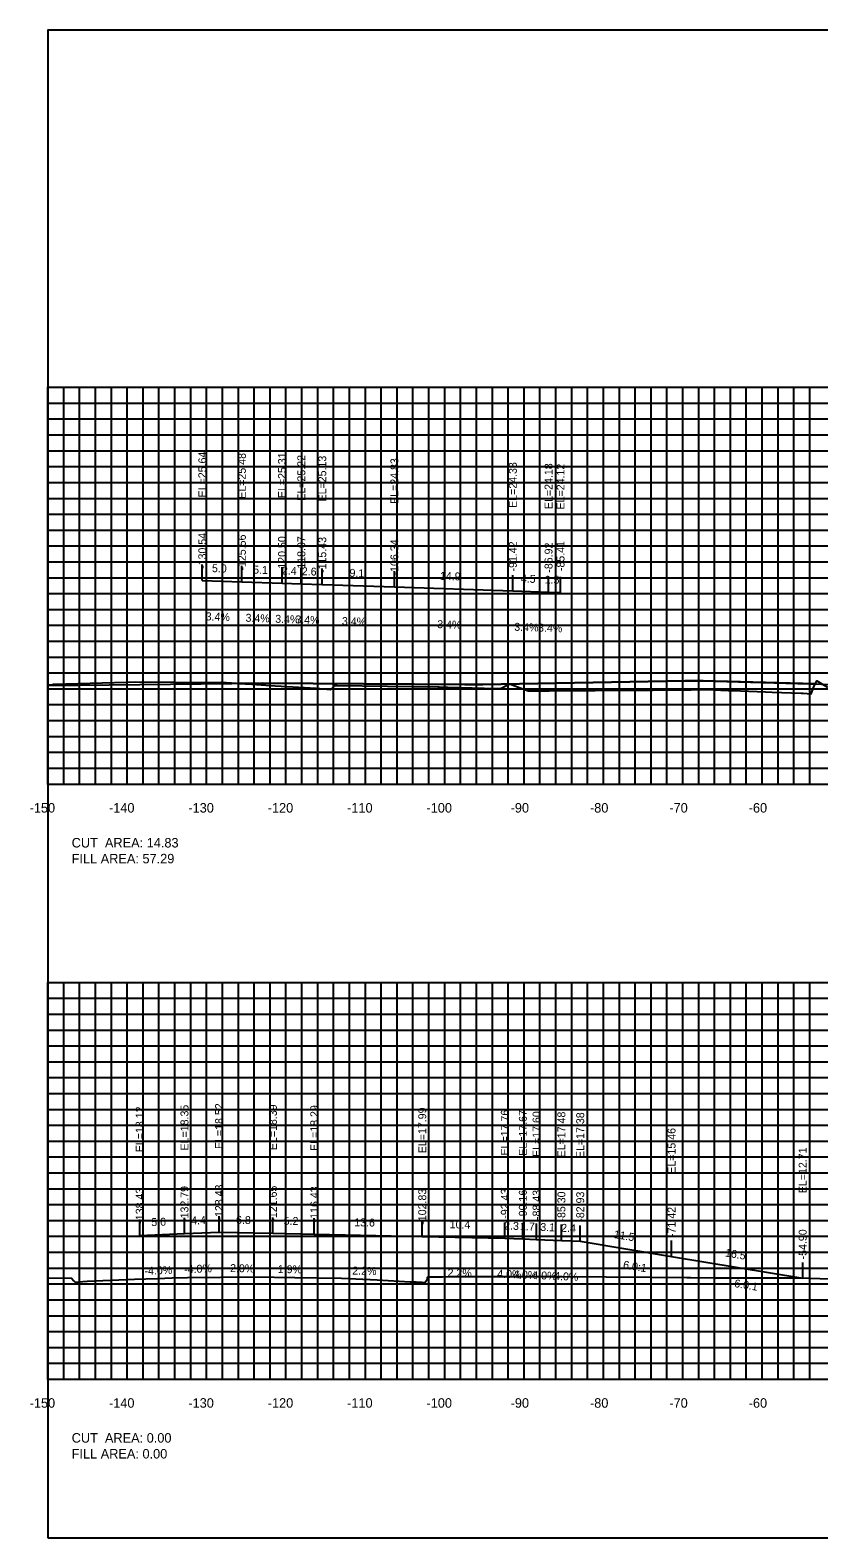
# Model space of a CAD drawing. Extents: x 1800880 to 1818864, y 245271 to 250560.
# Drawn here: x 1809720.6 to 1809820, y 250355.3 to 250545.3 of the extents above; entities that cross this region are included whole.
import ezdxf

# ---------------------------------------------------------------- set-up
doc = ezdxf.new("R2010")
doc.units = 0
for name, color, linetype in [('ANNO-TXT', 7, 'Continuous'), ('CL-CNST', 7, 'Continuous'), ('DESIGN - DRAINAGE - Bridges', 7, 'Continuous'), ('DRAINAGETXT', 7, 'Continuous'), ('Level 32', 7, 'Continuous'), ('Level 37', 7, 'Continuous'), ('Level 46', 7, 'Continuous'), ('Level 62', 7, 'Continuous'), ('SHT-BDR', 7, 'Continuous')]:
    doc.layers.add(name, color=color, linetype=linetype)

msp = doc.modelspace()

# ---------------------------------------------------------------- linework, layer by layer
at = {"layer": 'CL-CNST'}
for points in [[(1809722.82, 250462.8), (1809722.85, 250462.8), (1809723.25, 250462.84), (1809723.54, 250462.92), (1809732.71, 250463.15), (1809733.83, 250463.19), (1809743.77, 250463.13), (1809744.65, 250463.14), (1809748.52, 250462.89), (1809751.46, 250462.7), (1809756.63, 250462.39), (1809758.44, 250462.23), (1809758.46, 250462.22), (1809758.97, 250462.72), (1809758.98, 250462.73), (1809758.98, 250462.74), (1809759.26, 250462.74), (1809771.96, 250462.56), (1809772.12, 250462.55), (1809773.22, 250462.54), (1809779.34, 250462.37), (1809779.43, 250462.37), (1809779.65, 250462.36), (1809779.86, 250462.34), (1809780.96, 250462.89), (1809781.1, 250462.89), (1809781.31, 250462.81), (1809783.32, 250462.07), (1809785.44, 250462.08), (1809785.98, 250462.08), (1809790.04, 250462.11), (1809790.77, 250462.11), (1809791.78, 250462.12), (1809794.65, 250462.13), (1809797.58, 250462.16), (1809799.05, 250462.16), (1809799.26, 250462.17), (1809800.37, 250462.18), (1809803.76, 250462.2), (1809803.86, 250462.2), (1809804.19, 250462.21), (1809805.77, 250462.21), (1809808.54, 250462.12), (1809810.07, 250462.06), (1809813.25, 250461.94), (1809814.09, 250461.91), (1809817.74, 250461.76), (1809817.97, 250461.75), (1809818.98, 250461.7), (1809819.31, 250462.58), (1809819.71, 250463.34), (1809821.05, 250462.53)], [(1809722.82, 250388.09), (1809725.78, 250388.06), (1809726.09, 250387.7), (1809726.25, 250387.55), (1809726.67, 250387.57), (1809727.79, 250387.67), (1809733.73, 250387.9), (1809736.62, 250388.02), (1809738.49, 250388.1), (1809740.41, 250388.12), (1809748.78, 250388.21), (1809753.94, 250388.15), (1809759.83, 250388.04), (1809764.29, 250387.82), (1809768.45, 250387.6), (1809769.18, 250387.57), (1809769.3, 250387.56), (1809769.32, 250387.56), (1809769.56, 250387.56), (1809769.82, 250387.56), (1809769.84, 250387.56), (1809769.92, 250387.56), (1809770.02, 250387.48), (1809770.15, 250387.51), (1809770.3, 250387.51), (1809770.5, 250387.71), (1809770.67, 250387.97), (1809770.67, 250388.17), (1809770.84, 250388.21), (1809770.86, 250388.21), (1809771.15, 250388.22), (1809772.01, 250388.22), (1809772.47, 250388.22), (1809772.5, 250388.22), (1809772.5, 250388.22), (1809772.51, 250388.22), (1809772.53, 250388.22), (1809773.38, 250388.25), (1809773.78, 250388.25), (1809773.82, 250388.25), (1809787.14, 250388.27), (1809787.38, 250388.27), (1809787.61, 250388.27), (1809798.69, 250388.16), (1809803.32, 250388.14), (1809803.45, 250388.14), (1809803.83, 250388.14), (1809806.93, 250388.07), (1809816.85, 250388.07), (1809816.91, 250388.07), (1809817.36, 250388.07), (1809821.47, 250387.98)]]:
    msp.add_lwpolyline(points, dxfattribs=at)
at = {"layer": 'DESIGN - DRAINAGE - Bridges'}
for p, q in [((1809722.76, 250500.32), (1809722.82, 250500.32)), ((1809722.82, 250450.32), (1809722.82, 250500.32)), ((1809722.76, 250490.32), (1809722.82, 250490.32)), ((1809722.76, 250480.32), (1809722.82, 250480.32)), ((1809722.76, 250470.32), (1809722.82, 250470.32)), ((1809722.76, 250460.32), (1809722.82, 250460.32)), ((1809722.76, 250450.32), (1809722.82, 250450.32)), ((1809722.82, 250450.32), (1810022.82, 250450.32)), ((1809722.82, 250450.26), (1809722.82, 250450.32)), ((1809732.82, 250450.26), (1809732.82, 250450.32)), ((1809742.82, 250450.26), (1809742.82, 250450.32)), ((1809752.82, 250450.26), (1809752.82, 250450.32)), ((1809762.82, 250450.26), (1809762.82, 250450.32)), ((1809772.82, 250450.26), (1809772.82, 250450.32)), ((1809782.82, 250450.26), (1809782.82, 250450.32)), ((1809792.82, 250450.26), (1809792.82, 250450.32)), ((1809802.82, 250450.26), (1809802.82, 250450.32)), ((1809812.82, 250450.26), (1809812.82, 250450.32)), ((1809722.76, 250425.32), (1809722.82, 250425.32)), ((1809722.82, 250375.32), (1809722.82, 250425.32)), ((1809722.76, 250415.32), (1809722.82, 250415.32)), ((1809722.76, 250405.32), (1809722.82, 250405.32)), ((1809722.76, 250395.32), (1809722.82, 250395.32)), ((1809722.76, 250385.32), (1809722.82, 250385.32)), ((1809722.76, 250375.32), (1809722.82, 250375.32)), ((1809722.82, 250375.32), (1810022.82, 250375.32)), ((1809722.82, 250375.26), (1809722.82, 250375.32)), ((1809732.82, 250375.26), (1809732.82, 250375.32)), ((1809742.82, 250375.26), (1809742.82, 250375.32)), ((1809752.82, 250375.26), (1809752.82, 250375.32)), ((1809762.82, 250375.26), (1809762.82, 250375.32)), ((1809772.82, 250375.26), (1809772.82, 250375.32)), ((1809782.82, 250375.26), (1809782.82, 250375.32)), ((1809792.82, 250375.26), (1809792.82, 250375.32)), ((1809802.82, 250375.26), (1809802.82, 250375.32)), ((1809812.82, 250375.26), (1809812.82, 250375.32))]:
    msp.add_line(p, q, dxfattribs=at)
at = {"layer": 'Level 32'}
msp.add_lwpolyline([(1809746.85, 250463), (1809748.52, 250462.89), (1809751.46, 250462.7), (1809756.63, 250462.39), (1809758.44, 250462.23), (1809758.46, 250462.22), (1809758.97, 250462.72), (1809758.98, 250462.73), (1809758.98, 250462.74), (1809759.26, 250462.74), (1809771.96, 250462.56), (1809772.12, 250462.55), (1809773.22, 250462.54), (1809779.34, 250462.37), (1809779.43, 250462.37), (1809779.65, 250462.36), (1809779.86, 250462.34), (1809780.96, 250462.89), (1809781.1, 250462.89), (1809781.31, 250462.81), (1809783.32, 250462.07), (1809785.44, 250462.08), (1809785.98, 250462.08), (1809790.04, 250462.11), (1809790.77, 250462.11), (1809791.78, 250462.12), (1809794.65, 250462.13), (1809797.58, 250462.16), (1809799.05, 250462.16), (1809799.26, 250462.17), (1809800.37, 250462.18), (1809803.76, 250462.2), (1809803.86, 250462.2), (1809804.19, 250462.21), (1809805.77, 250462.21), (1809808.54, 250462.12), (1809810.07, 250462.06), (1809813.25, 250461.94), (1809814.09, 250461.91), (1809817.74, 250461.76), (1809817.97, 250461.75), (1809818.98, 250461.7), (1809819.31, 250462.58), (1809819.49, 250462.94), (1809805.38, 250463.32), (1809803.07, 250463.31), (1809777.62, 250462.87), (1809775.35, 250462.86), (1809749.87, 250463.03)], close=True, dxfattribs=at)
at = {"layer": 'Level 37'}
for p, q in [((1809742.28, 250475.97), (1809742.28, 250477.97)), ((1809747.26, 250475.8), (1809747.26, 250477.8)), ((1809752.32, 250475.63), (1809752.32, 250477.63)), ((1809754.75, 250475.55), (1809754.75, 250477.55)), ((1809757.39, 250475.46), (1809757.39, 250477.46)), ((1809766.48, 250475.15), (1809766.48, 250477.15)), ((1809781.4, 250474.65), (1809781.4, 250476.65)), ((1809785.9, 250474.5), (1809785.9, 250476.5)), ((1809787.41, 250474.45), (1809787.41, 250476.45)), ((1809734.39, 250393.44), (1809734.39, 250395.44)), ((1809740.03, 250393.67), (1809740.03, 250395.67)), ((1809744.39, 250393.84), (1809744.39, 250395.84)), ((1809751.17, 250393.71), (1809751.17, 250395.71)), ((1809756.39, 250393.61), (1809756.39, 250395.61)), ((1809769.99, 250393.31), (1809769.99, 250395.31)), ((1809780.39, 250393.08), (1809780.39, 250395.08)), ((1809782.66, 250392.99), (1809782.66, 250394.99)), ((1809784.39, 250392.92), (1809784.39, 250394.92)), ((1809787.52, 250392.8), (1809787.52, 250394.8)), ((1809789.89, 250392.7), (1809789.89, 250394.7)), ((1809801.4, 250390.79), (1809801.4, 250392.79)), ((1809817.92, 250388.03), (1809817.92, 250390.03))]:
    msp.add_line(p, q, dxfattribs=at)
msp.add_lwpolyline([(1809722.82, 250355.32), (1810022.82, 250355.32), (1810022.82, 250545.32), (1809722.82, 250545.32)], close=True, dxfattribs=at)
at = {"layer": 'Level 46'}
for p, q in [((1809722.82, 250500.32), (1810022.82, 250500.32)), ((1809722.82, 250450.32), (1809722.82, 250500.32)), ((1809724.82, 250450.32), (1809724.82, 250500.32)), ((1809726.82, 250450.32), (1809726.82, 250500.32)), ((1809728.82, 250450.32), (1809728.82, 250500.32)), ((1809730.82, 250450.32), (1809730.82, 250500.32)), ((1809732.82, 250450.32), (1809732.82, 250500.32)), ((1809734.82, 250450.32), (1809734.82, 250500.32)), ((1809736.82, 250450.32), (1809736.82, 250500.32)), ((1809738.82, 250450.32), (1809738.82, 250500.32)), ((1809740.82, 250450.32), (1809740.82, 250500.32)), ((1809742.82, 250450.32), (1809742.82, 250500.32)), ((1809744.82, 250450.32), (1809744.82, 250500.32)), ((1809746.82, 250450.32), (1809746.82, 250500.32)), ((1809748.82, 250450.32), (1809748.82, 250500.32)), ((1809750.82, 250450.32), (1809750.82, 250500.32)), ((1809752.82, 250450.32), (1809752.82, 250500.32)), ((1809754.82, 250450.32), (1809754.82, 250500.32)), ((1809756.82, 250450.32), (1809756.82, 250500.32)), ((1809758.82, 250450.32), (1809758.82, 250500.32)), ((1809760.82, 250450.32), (1809760.82, 250500.32)), ((1809762.82, 250450.32), (1809762.82, 250500.32)), ((1809764.82, 250450.32), (1809764.82, 250500.32)), ((1809766.82, 250450.32), (1809766.82, 250500.32)), ((1809768.82, 250450.32), (1809768.82, 250500.32)), ((1809770.82, 250450.32), (1809770.82, 250500.32)), ((1809772.82, 250450.32), (1809772.82, 250500.32)), ((1809774.82, 250450.32), (1809774.82, 250500.32)), ((1809776.82, 250450.32), (1809776.82, 250500.32)), ((1809778.82, 250450.32), (1809778.82, 250500.32)), ((1809780.82, 250450.32), (1809780.82, 250500.32)), ((1809782.82, 250450.32), (1809782.82, 250500.32)), ((1809784.82, 250450.32), (1809784.82, 250500.32)), ((1809786.82, 250450.32), (1809786.82, 250500.32)), ((1809788.82, 250450.32), (1809788.82, 250500.32)), ((1809790.82, 250450.32), (1809790.82, 250500.32)), ((1809792.82, 250450.32), (1809792.82, 250500.32)), ((1809794.82, 250450.32), (1809794.82, 250500.32)), ((1809796.82, 250450.32), (1809796.82, 250500.32)), ((1809798.82, 250450.32), (1809798.82, 250500.32)), ((1809800.82, 250450.32), (1809800.82, 250500.32)), ((1809802.82, 250450.32), (1809802.82, 250500.32)), ((1809804.82, 250450.32), (1809804.82, 250500.32)), ((1809806.82, 250450.32), (1809806.82, 250500.32)), ((1809808.82, 250450.32), (1809808.82, 250500.32)), ((1809810.82, 250450.32), (1809810.82, 250500.32)), ((1809812.82, 250450.32), (1809812.82, 250500.32)), ((1809814.82, 250450.32), (1809814.82, 250500.32)), ((1809816.82, 250450.32), (1809816.82, 250500.32)), ((1809818.82, 250450.32), (1809818.82, 250500.32)), ((1809722.82, 250498.32), (1810022.82, 250498.32)), ((1809722.82, 250496.32), (1810022.82, 250496.32)), ((1809722.82, 250494.32), (1810022.82, 250494.32)), ((1809722.82, 250492.32), (1810022.82, 250492.32)), ((1809722.82, 250490.32), (1810022.82, 250490.32)), ((1809722.82, 250488.32), (1810022.82, 250488.32)), ((1809722.82, 250486.32), (1810022.82, 250486.32)), ((1809722.82, 250484.32), (1810022.82, 250484.32)), ((1809722.82, 250482.32), (1810022.82, 250482.32)), ((1809722.82, 250480.32), (1810022.82, 250480.32)), ((1809722.82, 250478.32), (1810022.82, 250478.32)), ((1809722.82, 250476.32), (1810022.82, 250476.32)), ((1809722.82, 250474.32), (1810022.82, 250474.32)), ((1809722.82, 250472.32), (1810022.82, 250472.32)), ((1809722.82, 250470.32), (1810022.82, 250470.32)), ((1809722.82, 250468.32), (1810022.82, 250468.32)), ((1809722.82, 250466.32), (1810022.82, 250466.32)), ((1809722.82, 250464.32), (1810022.82, 250464.32)), ((1809722.82, 250462.32), (1810022.82, 250462.32)), ((1809722.82, 250460.32), (1810022.82, 250460.32)), ((1809722.82, 250458.32), (1810022.82, 250458.32)), ((1809722.82, 250456.32), (1810022.82, 250456.32)), ((1809722.82, 250454.32), (1810022.82, 250454.32)), ((1809722.82, 250452.32), (1810022.82, 250452.32)), ((1809722.82, 250450.32), (1810022.82, 250450.32)), ((1809722.82, 250425.32), (1810022.82, 250425.32)), ((1809722.82, 250375.32), (1809722.82, 250425.32)), ((1809724.82, 250375.32), (1809724.82, 250425.32)), ((1809726.82, 250375.32), (1809726.82, 250425.32)), ((1809728.82, 250375.32), (1809728.82, 250425.32)), ((1809730.82, 250375.32), (1809730.82, 250425.32)), ((1809732.82, 250375.32), (1809732.82, 250425.32)), ((1809734.82, 250375.32), (1809734.82, 250425.32)), ((1809736.82, 250375.32), (1809736.82, 250425.32)), ((1809738.82, 250375.32), (1809738.82, 250425.32)), ((1809740.82, 250375.32), (1809740.82, 250425.32)), ((1809742.82, 250375.32), (1809742.82, 250425.32)), ((1809744.82, 250375.32), (1809744.82, 250425.32)), ((1809746.82, 250375.32), (1809746.82, 250425.32)), ((1809748.82, 250375.32), (1809748.82, 250425.32)), ((1809750.82, 250375.32), (1809750.82, 250425.32)), ((1809752.82, 250375.32), (1809752.82, 250425.32)), ((1809754.82, 250375.32), (1809754.82, 250425.32)), ((1809756.82, 250375.32), (1809756.82, 250425.32)), ((1809758.82, 250375.32), (1809758.82, 250425.32)), ((1809760.82, 250375.32), (1809760.82, 250425.32)), ((1809762.82, 250375.32), (1809762.82, 250425.32)), ((1809764.82, 250375.32), (1809764.82, 250425.32)), ((1809766.82, 250375.32), (1809766.82, 250425.32)), ((1809768.82, 250375.32), (1809768.82, 250425.32)), ((1809770.82, 250375.32), (1809770.82, 250425.32)), ((1809772.82, 250375.32), (1809772.82, 250425.32)), ((1809774.82, 250375.32), (1809774.82, 250425.32)), ((1809776.82, 250375.32), (1809776.82, 250425.32)), ((1809778.82, 250375.32), (1809778.82, 250425.32)), ((1809780.82, 250375.32), (1809780.82, 250425.32)), ((1809782.82, 250375.32), (1809782.82, 250425.32)), ((1809784.82, 250375.32), (1809784.82, 250425.32)), ((1809786.82, 250375.32), (1809786.82, 250425.32)), ((1809788.82, 250375.32), (1809788.82, 250425.32)), ((1809790.82, 250375.32), (1809790.82, 250425.32)), ((1809792.82, 250375.32), (1809792.82, 250425.32)), ((1809794.82, 250375.32), (1809794.82, 250425.32)), ((1809796.82, 250375.32), (1809796.82, 250425.32)), ((1809798.82, 250375.32), (1809798.82, 250425.32)), ((1809800.82, 250375.32), (1809800.82, 250425.32)), ((1809802.82, 250375.32), (1809802.82, 250425.32)), ((1809804.82, 250375.32), (1809804.82, 250425.32)), ((1809806.82, 250375.32), (1809806.82, 250425.32)), ((1809808.82, 250375.32), (1809808.82, 250425.32)), ((1809810.82, 250375.32), (1809810.82, 250425.32)), ((1809812.82, 250375.32), (1809812.82, 250425.32)), ((1809814.82, 250375.32), (1809814.82, 250425.32)), ((1809816.82, 250375.32), (1809816.82, 250425.32)), ((1809818.82, 250375.32), (1809818.82, 250425.32)), ((1809722.82, 250423.32), (1810022.82, 250423.32)), ((1809722.82, 250421.32), (1810022.82, 250421.32)), ((1809722.82, 250419.32), (1810022.82, 250419.32)), ((1809722.82, 250417.32), (1810022.82, 250417.32)), ((1809722.82, 250415.32), (1810022.82, 250415.32)), ((1809722.82, 250413.32), (1810022.82, 250413.32)), ((1809722.82, 250411.32), (1810022.82, 250411.32)), ((1809722.82, 250409.32), (1810022.82, 250409.32)), ((1809722.82, 250407.32), (1810022.82, 250407.32)), ((1809722.82, 250405.32), (1810022.82, 250405.32)), ((1809722.82, 250403.32), (1810022.82, 250403.32)), ((1809722.82, 250401.32), (1810022.82, 250401.32)), ((1809722.82, 250399.32), (1810022.82, 250399.32)), ((1809722.82, 250397.32), (1810022.82, 250397.32)), ((1809722.82, 250395.32), (1810022.82, 250395.32)), ((1809722.82, 250393.32), (1810022.82, 250393.32)), ((1809722.82, 250391.32), (1810022.82, 250391.32)), ((1809722.82, 250389.32), (1810022.82, 250389.32)), ((1809722.82, 250387.32), (1810022.82, 250387.32)), ((1809722.82, 250385.32), (1810022.82, 250385.32)), ((1809722.82, 250383.32), (1810022.82, 250383.32)), ((1809722.82, 250381.32), (1810022.82, 250381.32)), ((1809722.82, 250379.32), (1810022.82, 250379.32)), ((1809722.82, 250377.32), (1810022.82, 250377.32)), ((1809722.82, 250375.32), (1810022.82, 250375.32))]:
    msp.add_line(p, q, dxfattribs=at)
at = {"layer": 'Level 62'}
for points in [[(1809742.28, 250475.97), (1809747.26, 250475.8), (1809752.32, 250475.63), (1809754.75, 250475.55), (1809757.39, 250475.46), (1809766.48, 250475.15), (1809781.4, 250474.65), (1809785.9, 250474.5), (1809787.41, 250474.45)], [(1809722.82, 250462.74), (1809749.87, 250463.03), (1809775.35, 250462.86), (1809777.62, 250462.87), (1809803.07, 250463.31), (1809805.38, 250463.32), (1809830.7, 250462.63), (1809833.14, 250462.65), (1809840.76, 250462.38)], [(1809734.39, 250393.44), (1809740.03, 250393.67), (1809744.39, 250393.84), (1809751.17, 250393.71), (1809756.39, 250393.61), (1809769.99, 250393.31), (1809780.39, 250393.08), (1809782.66, 250392.99), (1809784.39, 250392.92), (1809787.52, 250392.8), (1809789.89, 250392.7), (1809801.4, 250390.79), (1809817.92, 250388.03)]]:
    msp.add_lwpolyline(points, dxfattribs=at)

# ---------------------------------------------------------------- texts
for s, p in [('-150', (1809720.52, 250446.72)), ('-140', (1809730.52, 250446.72)), ('-130', (1809740.52, 250446.72)), ('-120', (1809750.52, 250446.72)), ('-110', (1809760.52, 250446.72)), ('-100', (1809770.52, 250446.72)), ('-90', (1809781.12, 250446.72)), ('-80', (1809791.12, 250446.72)), ('-70', (1809801.12, 250446.72)), ('-60', (1809811.12, 250446.72)), ('-150', (1809720.52, 250371.72)), ('-140', (1809730.52, 250371.72)), ('-130', (1809740.52, 250371.72)), ('-120', (1809750.52, 250371.72)), ('-110', (1809760.52, 250371.72)), ('-100', (1809770.52, 250371.72)), ('-90', (1809781.12, 250371.72)), ('-80', (1809791.12, 250371.72)), ('-70', (1809801.12, 250371.72)), ('-60', (1809811.12, 250371.72))]:
    msp.add_text(s, height=1.2).set_placement(p)
at = {"layer": 'ANNO-TXT'}
for s, rotation, p in [('5.0', 358.0621, (1809743.48, 250477.03)), ('5.1', 358.0729, (1809748.67, 250476.85)), ('2.4', 358.0627, (1809752.29, 250476.73)), ('2.6', 358.0733, (1809754.8, 250476.64)), ('9.1', 358.063, (1809760.81, 250476.44)), ('14.9', 358.0749, (1809772.2, 250476.06)), ('4.5', 358.0749, (1809782.4, 250475.72)), ('1.5', 358.0649, (1809785.4, 250475.61)), ('3.4%', 358.0621, (1809742.69, 250470.95)), ('3.4%', 358.0729, (1809747.71, 250470.78)), ('3.4%', 358.0627, (1809751.45, 250470.65)), ('3.4%', 358.0733, (1809753.99, 250470.57)), ('3.4%', 358.063, (1809759.85, 250470.37)), ('3.4%', 358.0749, (1809771.86, 250469.97)), ('3.4%', 358.0749, (1809781.57, 250469.64)), ('3.4%', 358.0649, (1809784.57, 250469.54)), ('5.6', 2.2921, (1809735.86, 250394.6)), ('4.4', 2.2921, (1809740.89, 250394.8)), ('6.8', 358.8644, (1809746.52, 250394.9)), ('5.2', 358.9328, (1809752.52, 250394.78)), ('13.6', 358.7411, (1809761.41, 250394.6)), ('10.4', 358.7411, (1809773.44, 250394.34)), ('2.3', 357.7108, (1809780.29, 250394.19)), ('1.7', 357.7108, (1809782.29, 250394.11)), ('3.1', 357.7108, (1809784.84, 250394.01)), ('2.4', 357.7108, (1809787.47, 250393.9)), ('11.5', 350.539, (1809794.07, 250393.12)), ('16.5', 350.539, (1809808.09, 250390.79)), ('-4.0%', 2.2921, (1809740.01, 250388.66)), ('2.0%', 358.8644, (1809745.77, 250388.82)), ('1.9%', 358.9328, (1809751.78, 250388.7)), ('-4.0%', 2.2921, (1809735.01, 250388.46)), ('2.2%', 358.7411, (1809761.17, 250388.51)), ('2.2%', 358.7411, (1809773.17, 250388.24)), ('4.0%', 357.7108, (1809779.42, 250388.12)), ('4.0%', 357.7108, (1809781.42, 250388.04)), ('4.0%', 357.7108, (1809783.84, 250387.94)), ('4.0%', 357.7108, (1809786.59, 250387.83))]:
    msp.add_text(s, height=1, rotation=rotation, dxfattribs=at).set_placement(p)
at = {"layer": 'DESIGN - DRAINAGE - Bridges'}
for p in [(1809722.82, 250450.32), (1809722.82, 250375.32)]:
    msp.add_text('-', height=0.0001, dxfattribs=at).set_placement(p)
at = {"layer": 'DRAINAGETXT'}
for s, p in [('CUT  AREA: 14.83', (1809725.82, 250442.32)), ('FILL AREA: 57.29', (1809725.82, 250440.32)), ('CUT  AREA: 0.00', (1809725.82, 250367.32)), ('FILL AREA: 0.00', (1809725.82, 250365.32))]:
    msp.add_text(s, height=1.2, dxfattribs=at).set_placement(p)
at = {"layer": 'Level 37'}
for p in [(1809795.24, 250389.28), (1809809.25, 250386.94)]:
    msp.add_text('6.0:1', height=1, rotation=350.539, dxfattribs=at).set_placement(p)
at = {"layer": 'SHT-BDR'}
for s, p in [('EL=25.64', (1809742.78, 250486.44)), ('EL=25.48', (1809747.76, 250486.27)), ('EL=25.31', (1809752.82, 250486.35)), ('EL=25.22', (1809755.25, 250486.02)), ('EL=25.13', (1809757.89, 250485.93)), ('EL=24.83', (1809766.98, 250485.62)), ('EL=24.33', (1809781.9, 250485.12)), ('EL=24.18', (1809786.4, 250484.97)), ('EL=24.12', (1809787.91, 250484.92)), ('-130.54', (1809742.78, 250477.43)), ('-125.56', (1809747.76, 250477.22)), ('-120.50', (1809752.82, 250477.01)), ('-118.07', (1809755.25, 250477.01)), ('-115.43', (1809757.89, 250476.92)), ('-106.34', (1809766.98, 250476.61)), ('-91.42', (1809781.9, 250477.1)), ('-85.41', (1809787.91, 250477.15)), ('-86.92', (1809786.4, 250476.95)), ('EL=18.12', (1809734.89, 250403.92)), ('EL=18.35', (1809740.53, 250404.14)), ('EL=18.52', (1809744.89, 250404.32)), ('EL=18.39', (1809751.67, 250404.18)), ('EL=18.29', (1809756.89, 250404.08)), ('EL=17.99', (1809770.49, 250403.79)), ('EL=17.76', (1809780.89, 250403.51)), ('EL=17.67', (1809783.16, 250403.47)), ('EL=17.60', (1809784.89, 250403.32)), ('EL=17.48', (1809788.02, 250403.27)), ('EL=17.38', (1809790.39, 250403.18)), ('EL=15.46', (1809801.9, 250401.21)), ('EL=12.71', (1809818.42, 250398.76)), ('-138.43', (1809734.89, 250394.91)), ('-132.79', (1809740.53, 250395.13)), ('-128.43', (1809744.89, 250395.31)), ('-121.65', (1809751.67, 250395.17)), ('-116.43', (1809756.89, 250395.08)), ('-102.83', (1809770.49, 250394.78)), ('-92.43', (1809780.89, 250395.54)), ('-90.16', (1809783.16, 250395.4)), ('-88.43', (1809784.89, 250395.38)), ('-85.30', (1809788.02, 250395.18)), ('-82.93', (1809790.39, 250395.16)), ('-71.42', (1809801.9, 250393.24)), ('-54.90', (1809818.42, 250390.41))]:
    msp.add_text(s, height=1, rotation=90, dxfattribs=at).set_placement(p)

doc.saveas('drawing.dxf')
